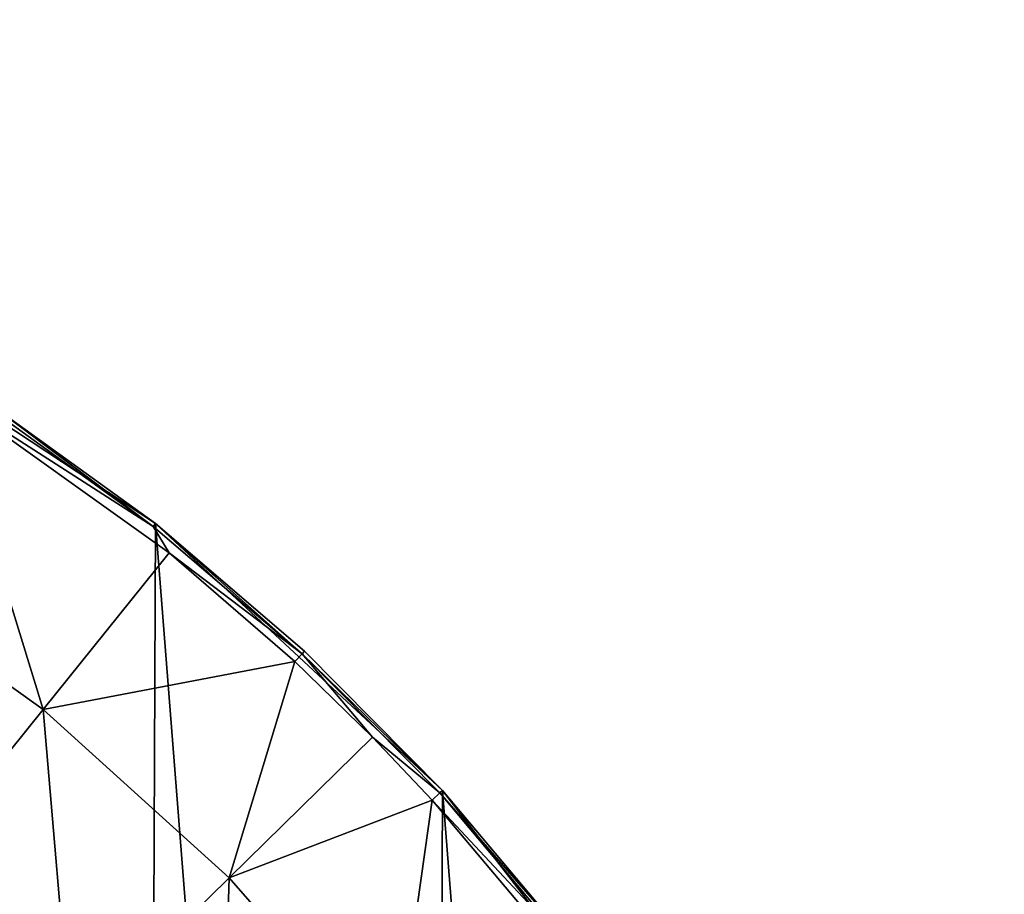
# Model space of a CAD drawing. Header units: millimetres. Extents: x 64 to 3333, y 103 to 3347.
# Tile 376 of 519: x 1769 to 1800, y 1825 to 1853. Entities that reach past the tile are written whole.
import ezdxf

# ---------------------------------------------------------------- set-up
doc = ezdxf.new("R2010")
doc.units = ezdxf.units.MM
doc.header["$LTSCALE"] = 25.4
doc.layers.get('0').update_dxf_attribs({"true_color": 0xff5454})

# ---------------------------------------------------------------- blocks, each defined once
blk = doc.blocks.new('SPIDER-6785-9743.STL')
at = {"color": 0}
mesh = blk.add_polyface(dxfattribs=at)
corners = [(1654.298, 1759.693, 1405.814), (1652.364, 1784.306, 1405.814), (1652.311, 1771.919, 1405.814), (1654.454, 1796.515, 1405.814), (1658.271, 1747.96, 1405.814), (1658.526, 1808.214, 1405.814), (1664.12, 1737.042, 1405.814), (1664.467, 1819.083, 1405.814), (1671.687, 1727.234, 1405.814), (1672.116, 1828.826, 1405.814), (1680.765, 1718.807, 1405.814), (1681.265, 1837.177, 1405.814), (1691.106, 1711.988, 1405.814), (1691.664, 1843.908, 1405.814), (1702.429, 1706.964, 1405.814), (1703.028, 1848.835, 1405.814), (1714.423, 1703.873, 1405.814), (1715.049, 1851.825, 1405.814), (1726.764, 1702.797, 1405.814), (1727.398, 1852.796, 1405.814), (1739.112, 1703.768, 1405.814), (1739.738, 1851.721, 1405.814), (1751.133, 1706.758, 1405.814), (1751.733, 1848.63, 1405.814), (1762.498, 1711.686, 1405.814), (1763.055, 1843.606, 1405.814), (1772.896, 1718.417, 1405.814), (1773.396, 1836.787, 1405.814), (1782.045, 1726.768, 1405.814), (1782.474, 1828.359, 1405.814), (1789.694, 1736.511, 1405.814), (1790.041, 1818.552, 1405.814), (1795.636, 1747.38, 1405.814), (1795.89, 1807.633, 1405.814), (1799.707, 1759.078, 1405.814), (1799.863, 1795.901, 1405.814), (1801.798, 1771.288, 1405.814), (1801.85, 1783.674, 1405.814)]
mesh.append_faces([[corners[k] for k in face] for face in [(0, 1, 2), (35, 36, 37)]], dxfattribs={"vtx0": -1, "color": 0})
mesh.append_faces([[corners[k] for k in face] for face in [(1, 0, 3), (3, 4, 5), (5, 6, 7), (7, 8, 9), (9, 10, 11), (11, 12, 13), (13, 14, 15), (15, 16, 17), (17, 18, 19), (19, 20, 21), (21, 22, 23), (23, 24, 25), (25, 26, 27), (27, 28, 29), (29, 30, 31), (31, 32, 33), (33, 34, 35)]], dxfattribs={"vtx0": -1, "vtx1": -1, "color": 0})
mesh.append_faces([[corners[k] for k in face] for face in [(3, 0, 4), (5, 4, 6), (7, 6, 8), (9, 8, 10), (11, 10, 12), (13, 12, 14), (15, 14, 16), (17, 16, 18), (19, 18, 20), (21, 20, 22), (23, 22, 24), (25, 24, 26), (27, 26, 28), (29, 28, 30), (31, 30, 32), (33, 32, 34), (35, 34, 36)]], dxfattribs={"vtx0": -1, "vtx2": -1, "color": 0})
mesh = blk.add_polyface(dxfattribs=at)
corners = [(1773.396, 1836.787, 1405.814), (1768.367, 1840.41, 1398.095), (1763.055, 1843.606, 1405.814)]
mesh.append_faces([[corners[k] for k in face] for face in [(0, 1, 2)]], dxfattribs={"color": 0})
mesh = blk.add_polyface(dxfattribs=at)
corners = [(1766.774, 1840.897, 1396.826), (1769.852, 1830.92, 1389.832), (1763.395, 1835.526, 1389.832), (1773.831, 1835.862, 1396.826)]
mesh.append_faces([[corners[k] for k in face] for face in [(0, 1, 2), (1, 0, 3)]], dxfattribs={"vtx0": -1, "color": 0})
mesh = blk.add_polyface(dxfattribs=at)
corners = [(1773.324, 1836.695, 1397.421), (1773.831, 1835.862, 1396.826), (1766.774, 1840.897, 1396.826)]
mesh.append_faces([[corners[k] for k in face] for face in [(0, 1, 2)]], dxfattribs={"color": 0})
mesh = blk.add_polyface(dxfattribs=at)
corners = [(1773.324, 1836.695, 1397.421), (1766.774, 1840.897, 1396.826), (1768.302, 1840.313, 1397.421)]
mesh.append_faces([[corners[k] for k in face] for face in [(0, 1, 2)]], dxfattribs={"color": 0})
mesh = blk.add_polyface(dxfattribs=at)
corners = [(1768.367, 1840.41, 1398.095), (1773.324, 1836.695, 1397.421), (1768.302, 1840.313, 1397.421), (1773.396, 1836.787, 1398.095)]
mesh.append_faces([[corners[k] for k in face] for face in [(0, 1, 2), (1, 0, 3)]], dxfattribs={"vtx0": -1, "color": 0})
mesh = blk.add_polyface(dxfattribs=at)
corners = [(1773.396, 1836.787, 1405.814), (1773.396, 1836.787, 1398.095), (1768.367, 1840.41, 1398.095)]
mesh.append_faces([[corners[k] for k in face] for face in [(0, 1, 2)]], dxfattribs={"color": 0})
mesh = blk.add_polyface(dxfattribs=at)
corners = [(1773.396, 1836.787, 1398.095), (1778.03, 1832.675, 1397.421), (1773.324, 1836.695, 1397.421), (1778.109, 1832.761, 1398.095)]
mesh.append_faces([[corners[k] for k in face] for face in [(0, 1, 2), (1, 0, 3)]], dxfattribs={"vtx0": -1, "color": 0})
mesh = blk.add_polyface(dxfattribs=at)
corners = [(1778.03, 1832.675, 1397.421), (1773.831, 1835.862, 1396.826), (1773.324, 1836.695, 1397.421)]
mesh.append_faces([[corners[k] for k in face] for face in [(0, 1, 2)]], dxfattribs={"color": 0})
mesh = blk.add_polyface(dxfattribs=at)
corners = [(1773.396, 1836.787, 1405.814), (1778.109, 1832.761, 1398.095), (1773.396, 1836.787, 1398.095)]
mesh.append_faces([[corners[k] for k in face] for face in [(0, 1, 2)]], dxfattribs={"color": 0})
mesh = blk.add_polyface(dxfattribs=at)
corners = [(1773.396, 1836.787, 1405.814), (1782.474, 1828.359, 1398.095), (1778.109, 1832.761, 1398.095)]
mesh.append_faces([[corners[k] for k in face] for face in [(0, 1, 2)]], dxfattribs={"color": 0})
mesh = blk.add_polyface(dxfattribs=at)
corners = [(1782.474, 1828.359, 1405.814), (1782.474, 1828.359, 1398.095), (1773.396, 1836.787, 1405.814)]
mesh.append_faces([[corners[k] for k in face] for face in [(0, 1, 2)]], dxfattribs={"color": 0})
mesh = blk.add_polyface(dxfattribs=at)
corners = [(1777.801, 1832.429, 1396.826), (1769.852, 1830.92, 1389.832), (1773.831, 1835.862, 1396.826)]
mesh.append_faces([[corners[k] for k in face] for face in [(0, 1, 2)]], dxfattribs={"color": 0})
mesh = blk.add_polyface(dxfattribs=at)
corners = [(1778.03, 1832.675, 1397.421), (1777.801, 1832.429, 1396.826), (1773.831, 1835.862, 1396.826)]
mesh.append_faces([[corners[k] for k in face] for face in [(0, 1, 2)]], dxfattribs={"color": 0})
mesh = blk.add_polyface(dxfattribs=at)
corners = [(1763.395, 1835.526, 1389.832), (1765.455, 1825.46, 1383.503), (1759.663, 1829.592, 1383.503), (1769.852, 1830.92, 1389.832)]
mesh.append_faces([[corners[k] for k in face] for face in [(0, 1, 2), (1, 0, 3)]], dxfattribs={"vtx0": -1, "color": 0})
mesh = blk.add_polyface(dxfattribs=at)
corners = [(1778.03, 1832.675, 1397.421), (1780.256, 1830.042, 1396.826), (1777.801, 1832.429, 1396.826)]
mesh.append_faces([[corners[k] for k in face] for face in [(0, 1, 2)]], dxfattribs={"color": 0})
mesh = blk.add_polyface(dxfattribs=at)
corners = [(1778.03, 1832.675, 1397.421), (1782.474, 1828.359, 1398.095), (1782.388, 1828.281, 1397.421), (1778.109, 1832.761, 1398.095)]
mesh.append_faces([[corners[k] for k in face] for face in [(0, 1, 2), (1, 0, 3)]], dxfattribs={"vtx0": -1, "color": 0})
mesh = blk.add_polyface(dxfattribs=at)
corners = [(1778.03, 1832.675, 1397.421), (1782.388, 1828.281, 1397.421), (1780.256, 1830.042, 1396.826)]
mesh.append_faces([[corners[k] for k in face] for face in [(0, 1, 2)]], dxfattribs={"color": 0})
mesh = blk.add_polyface(dxfattribs=at)
corners = [(1777.801, 1832.429, 1396.826), (1775.73, 1825.595, 1389.832), (1769.852, 1830.92, 1389.832)]
mesh.append_faces([[corners[k] for k in face] for face in [(0, 1, 2)]], dxfattribs={"color": 0})
mesh = blk.add_polyface(dxfattribs=at)
corners = [(1780.256, 1830.042, 1396.826), (1775.73, 1825.595, 1389.832), (1777.801, 1832.429, 1396.826)]
mesh.append_faces([[corners[k] for k in face] for face in [(0, 1, 2)]], dxfattribs={"color": 0})
mesh = blk.add_polyface(dxfattribs=at)
corners = [(1769.852, 1830.92, 1389.832), (1770.729, 1820.682, 1383.503), (1765.455, 1825.46, 1383.503), (1775.73, 1825.595, 1389.832)]
mesh.append_faces([[corners[k] for k in face] for face in [(0, 1, 2), (1, 0, 3)]], dxfattribs={"vtx0": -1, "color": 0})
mesh = blk.add_polyface(dxfattribs=at)
corners = [(1782.139, 1828.054, 1396.826), (1775.73, 1825.595, 1389.832), (1780.256, 1830.042, 1396.826)]
mesh.append_faces([[corners[k] for k in face] for face in [(0, 1, 2)]], dxfattribs={"color": 0})
mesh = blk.add_polyface(dxfattribs=at)
corners = [(1780.256, 1830.042, 1396.826), (1782.388, 1828.281, 1397.421), (1782.139, 1828.054, 1396.826)]
mesh.append_faces([[corners[k] for k in face] for face in [(0, 1, 2)]], dxfattribs={"color": 0})
mesh = blk.add_polyface(dxfattribs=at)
corners = [(1782.388, 1828.281, 1397.421), (1786.368, 1823.541, 1397.421), (1782.139, 1828.054, 1396.826)]
mesh.append_faces([[corners[k] for k in face] for face in [(0, 1, 2)]], dxfattribs={"color": 0})
mesh = blk.add_polyface(dxfattribs=at)
corners = [(1782.388, 1828.281, 1397.421), (1786.46, 1823.612, 1398.095), (1786.368, 1823.541, 1397.421), (1782.474, 1828.359, 1398.095)]
mesh.append_faces([[corners[k] for k in face] for face in [(0, 1, 2), (1, 0, 3)]], dxfattribs={"vtx0": -1, "color": 0})
mesh = blk.add_polyface(dxfattribs=at)
corners = [(1782.474, 1828.359, 1405.814), (1786.46, 1823.612, 1398.095), (1782.474, 1828.359, 1398.095)]
mesh.append_faces([[corners[k] for k in face] for face in [(0, 1, 2)]], dxfattribs={"color": 0})
mesh = blk.add_polyface(dxfattribs=at)
corners = [(1782.474, 1828.359, 1405.814), (1790.041, 1818.552, 1405.814), (1786.46, 1823.612, 1398.095)]
mesh.append_faces([[corners[k] for k in face] for face in [(0, 1, 2)]], dxfattribs={"color": 0})
mesh = blk.add_polyface(dxfattribs=at)
corners = [(1782.139, 1828.054, 1396.826), (1780.95, 1819.624, 1389.832), (1775.73, 1825.595, 1389.832)]
mesh.append_faces([[corners[k] for k in face] for face in [(0, 1, 2)]], dxfattribs={"color": 0})
mesh = blk.add_polyface(dxfattribs=at)
corners = [(1785.961, 1823.516, 1396.826), (1780.95, 1819.624, 1389.832), (1782.139, 1828.054, 1396.826)]
mesh.append_faces([[corners[k] for k in face] for face in [(0, 1, 2)]], dxfattribs={"color": 0})
mesh = blk.add_polyface(dxfattribs=at)
corners = [(1782.139, 1828.054, 1396.826), (1786.368, 1823.541, 1397.421), (1785.961, 1823.516, 1396.826)]
mesh.append_faces([[corners[k] for k in face] for face in [(0, 1, 2)]], dxfattribs={"color": 0})
mesh = blk.add_polyface(dxfattribs=at)
corners = [(1765.455, 1825.46, 1383.503), (1765.304, 1815.352, 1377.905), (1760.686, 1819.536, 1377.905), (1770.729, 1820.682, 1383.503)]
mesh.append_faces([[corners[k] for k in face] for face in [(0, 1, 2), (1, 0, 3)]], dxfattribs={"vtx0": -1, "color": 0})
mesh = blk.add_polyface(dxfattribs=at)
corners = [(1775.73, 1825.595, 1389.832), (1775.413, 1815.325, 1383.503), (1770.729, 1820.682, 1383.503), (1780.95, 1819.624, 1389.832)]
mesh.append_faces([[corners[k] for k in face] for face in [(0, 1, 2), (1, 0, 3)]], dxfattribs={"vtx0": -1, "color": 0})

msp = doc.modelspace()

# ---------------------------------------------------------------- block references
at = {"color": 250, "true_color": 0x262626}
msp.add_blockref('SPIDER-6785-9743.STL', (0, 0), dxfattribs=at)

doc.saveas('drawing.dxf')
